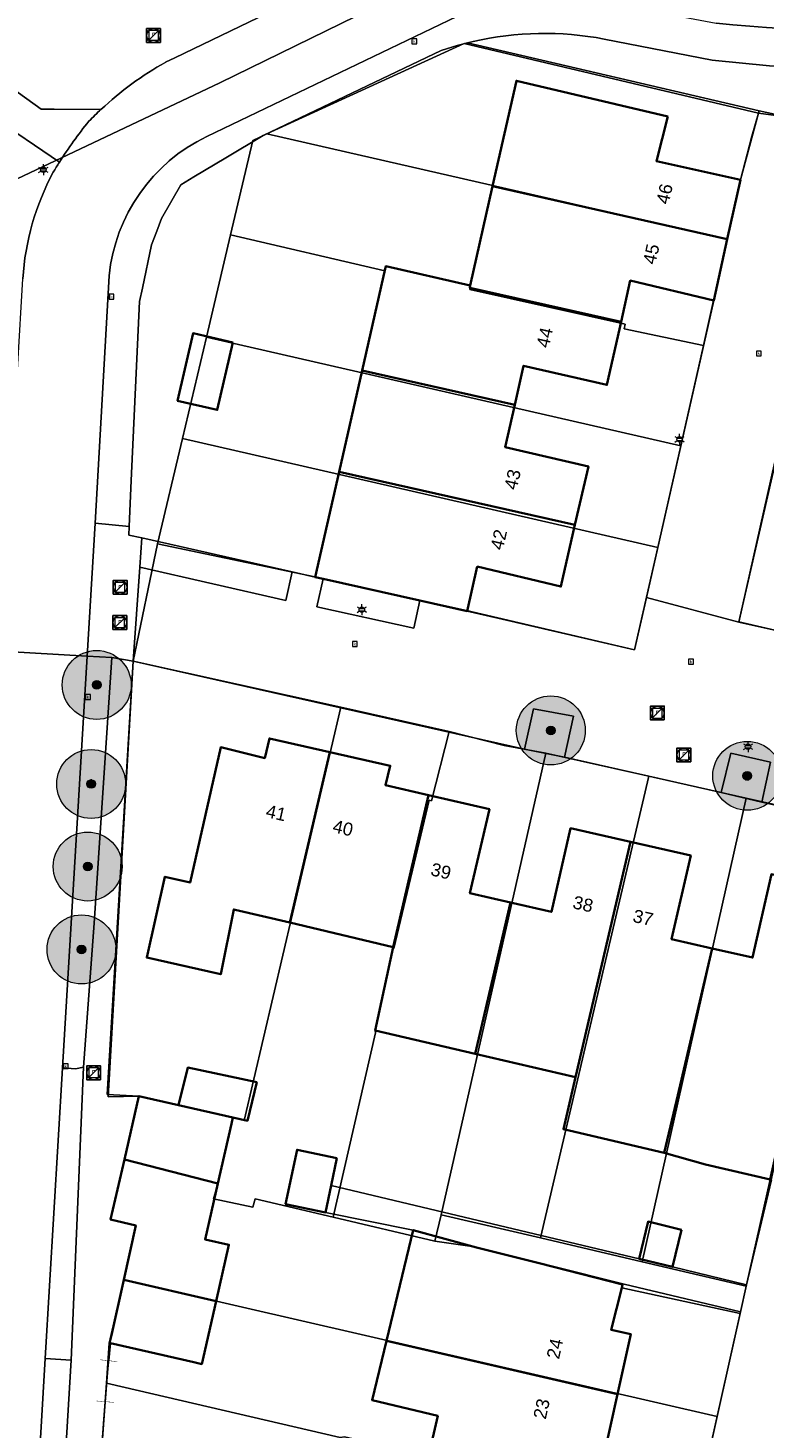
# Model space of a CAD drawing. Header units: metres. Extents: x 163628 to 167676, y 402708 to 405373.
# Tile 283 of 656: x 166401 to 166444, y 404234 to 404315. Entities that reach past the tile are written whole.
import ezdxf
from ezdxf.enums import TextEntityAlignment as Align

# ---------------------------------------------------------------- set-up
doc = ezdxf.new("R2010")
doc.units = ezdxf.units.M
doc.layers.get('0').update_dxf_attribs({"lineweight": 25})
for name, color, linetype, lineweight in [('X-CA190022.004-UO-BGT_Ondergrond$0$GE_107_Schutting_Grens_GEM', 253, 'Continuous', 9), ('X-CA190022.004-UO-BGT_Ondergrond$0$GE_201_SHDHek_Lijn_GEM', 253, 'X-CA190022.004-UO-BGT_Ondergrond$0$Hekwerk', 9), ('X-CA190022.004-UO-BGT_Ondergrond$0$GE_203_VGOHaag_Lijn_GEM', 253, 'X-CA190022.004-UO-BGT_Ondergrond$0$Heg', 9), ('X-CA190022.004-UO-BGT_Ondergrond$0$GE_314_WGDRijbaanLokaleweg_Vlak_GEM', 253, 'Continuous', 9), ('X-CA190022.004-UO-BGT_Ondergrond$0$GE_317_WGDVoetpad_Vlak_GEM', 253, 'Continuous', 9), ('X-CA190022.004-UO-BGT_Ondergrond$0$GE_322_WGDInrit_Vlak_GEM', 253, 'Continuous', 9), ('X-CA190022.004-UO-BGT_Ondergrond$0$GE_323_WGDWoonerf_Vlak_GEM', 253, 'Continuous', 9), ('X-CA190022.004-UO-BGT_Ondergrond$0$GE_366_OWGBerm_groenvoorziening_Vlak_GEM', 253, 'Continuous', 9), ('X-CA190022.004-UO-BGT_Ondergrond$0$GE_367_OWGBerm_groenvoorziening_grasenk_GEM', 253, 'Continuous', 9), ('X-CA190022.004-UO-BGT_Ondergrond$0$GE_401_OTDErf_Vlak_GEM', 253, 'Continuous', 9), ('X-CA190022.004-UO-BGT_Ondergrond$0$GE_413_OTDOpenverharding_tegels_Vlak_GEM', 253, 'Continuous', 9), ('X-CA190022.004-UO-BGT_Ondergrond$0$GE_4502_GBKN_Huisnummer_Lijn_GEM', 7, 'Continuous', 9), ('X-CA190022.004-UO-BGT_Ondergrond$0$GE_477_BTDGroenvoorziening_Vlak_GEM', 253, 'Continuous', 9), ('X-CA190022.004-UO-BGT_Ondergrond$0$GE_479_BTDGroenvoorziening_grasenkruida_GEM', 253, 'Continuous', 9), ('X-CA190022.004-UO-BGT_Ondergrond$0$GE_490_WGIBoomspiegel_Inrichtend_Vlak_GEM', 253, 'Continuous', 9), ('X-CA190022.004-UO-BGT_Ondergrond$0$GE_491_VGOHaag_Inrichtend_Vlak_GEM', 253, 'Continuous', 9), ('X-CA190022.004-UO-BGT_Ondergrond$0$GE_601_PNDgrondvlakpand_Vlak_MV_GEM', 34, 'Continuous', 35), ('X-CA190022.004-UO-BGT_Ondergrond$0$GE_861_PALLichtmast_Punt_GEM', 253, 'Continuous', 9), ('X-CA190022.004-UO-BGT_Ondergrond$0$GE_885_PutInspectieofRioolput_Punt_GEM', 253, 'Continuous', 9), ('X-CA190022.004-UO-BGT_Ondergrond$0$GE_886_PutKolk_Punt_GEM', 253, 'Continuous', 9), ('X-CA190022.004-UO-BGT_Ondergrond$0$N-WE-RI-PUT_INSPECTIE-S', 253, 'Continuous', 9), ('X-CA190022.004-UO-DWM_Beplanting$0$B-WE-GR-BOOM-S AFKOMSTIG UIT BGT', 252, 'Continuous', 0), ('X-CA190022.004-UO-KAD_Percelen$0$B-WE-KG-GRENS_PERCEEL-GV', 150, 'Continuous', 9), ('X-CA190022.004-UO-WHM_Riolering gemeente_NLCS$0$B-WE-RI-PUT-S', 214, 'Continuous', 15)]:
    doc.layers.add(name, color=color, linetype=linetype, lineweight=lineweight)
doc.layers.add('X-CA190022.004-UO-DWM_Beplanting$0$B-WE-GR-BOOM-S AFKOMSTIG UIT BOMENBESTAND GEMEENTE', color=252, linetype='Continuous')
doc.layers.add('X-CA190022.004-UO-DWM_Beplanting$0$N-GV-GR-GRAS-A-200', color=7, linetype='Continuous')
doc.styles.add('X-CA190022.004-UO-BGT_Ondergrond$0$BGT_NAR', font='arial.ttf', dxfattribs={"height": 1})
doc.styles.add('X-CA190022.004-UO-BGT_Ondergrond$0$NLCS-ISO', font='NLCS-ISO.ttf')
doc.linetypes.add('X-CA190022.004-UO-BGT_Ondergrond$0$Heg', pattern='A,5,-1.5,[2,dgnlstyle-meierijstad.shx,S=0.007937,R=45,X=0,Y=0],-1.5', length=8)
doc.linetypes.add('X-CA190022.004-UO-BGT_Ondergrond$0$Hekwerk', pattern='A,5,-1.5,[2,dgnlstyle-Veghel.shx,S=0.007937,R=0,X=0,Y=0],-1.5', length=8)

# ---------------------------------------------------------------- blocks, each defined once
blk = doc.blocks.new('X-CA190022.004-UO-BGT_Ondergrond$0$SRI-KOLK-SO')
at = {"color": 0, "linetype": 'ByBlock', "lineweight": 18}
blk.add_lwpolyline([(-1.125, -1.125), (1.125, -1.125), (1.125, 1.125), (-1.125, 1.125)], close=True, dxfattribs=at)
at = {"color": 0, "linetype": 'ByBlock', "lineweight": 18, "style": 'X-CA190022.004-UO-BGT_Ondergrond$0$NLCS-ISO'}
blk.add_text('k', height=1.5, dxfattribs=at).set_placement((0, 0), align=Align.MIDDLE_CENTER)
blk = doc.blocks.new('X-CA190022.004-UO-BGT_Ondergrond$0$IMGEOKolk')
at = {"xscale": 5, "yscale": 5, "zscale": 5}
blk.add_blockref('X-CA190022.004-UO-BGT_Ondergrond$0$SRI-KOLK-SO', (0, 0), dxfattribs=at)
blk = doc.blocks.new('X-CA190022.004-UO-BGT_Ondergrond$0$SRI-PUT_INSPECTIEPUT_RIOOLPUT-SO')
at = {"color": 0, "linetype": 'ByBlock', "lineweight": 18}
blk.add_lwpolyline([(-1.12, -1.12), (1.12, -1.12), (1.12, 1.12), (-1.12, 1.12)], close=True, dxfattribs=at)
at = {"color": 0, "linetype": 'ByBlock', "lineweight": 18, "style": 'X-CA190022.004-UO-BGT_Ondergrond$0$NLCS-ISO'}
blk.add_text('r', height=1.5, dxfattribs=at).set_placement((0, 0.28), align=Align.MIDDLE_CENTER)
blk = doc.blocks.new('X-CA190022.004-UO-BGT_Ondergrond$0$IMGEOInspectierioolput')
at = {"layer": 'X-CA190022.004-UO-BGT_Ondergrond$0$N-WE-RI-PUT_INSPECTIE-S', "xscale": 10, "yscale": 10, "zscale": 10}
blk.add_blockref('X-CA190022.004-UO-BGT_Ondergrond$0$SRI-PUT_INSPECTIEPUT_RIOOLPUT-SO', (0, 0), dxfattribs=at)
blk = doc.blocks.new('X-CA190022.004-UO-BGT_Ondergrond$0$N-SIE-WEG_LICHTMAST-SO')
h = blk.add_hatch(color=256)
h.paths.add_polyline_path([(1.16, 0.5, 0.658505), (-1.16, 0.5)])
h.paths.add_polyline_path([(-1.16, -0.5, 0.658505), (1.16, -0.5)])
at = {"flags": 128}
for points in [[(-2.19, 1.27), (-1.1, 0.63)], [(-1.16, 0.5), (1.16, 0.5)], [(0, 1.27), (0, 2.53)], [(1.1, 0.63), (2.19, 1.27)], [(-2.19, -1.27), (-1.1, -0.63)], [(-1.16, -0.5), (1.16, -0.5)], [(0, -1.27), (0, -2.53)], [(2.19, -1.27), (1.1, -0.63)]]:
    blk.add_lwpolyline(points, dxfattribs=at)
at = {"ltscale": 0.5}
blk.add_circle((0, 0), 1.27, dxfattribs=at)
at = {"style": 'X-CA190022.004-UO-BGT_Ondergrond$0$NLCS-ISO'}
blk.add_attdef('TYPE', text='', height=1.8, dxfattribs=at).set_placement((0, 2.53), align=Align.BOTTOM_CENTER)
blk = doc.blocks.new('X-CA190022.004-UO-BGT_Ondergrond$0$IMGEOLichtmastpaal')
at = {"xscale": 5, "yscale": 5, "zscale": 5}
blk.add_blockref('X-CA190022.004-UO-BGT_Ondergrond$0$N-SIE-WEG_LICHTMAST-SO', (0, 6.4), dxfattribs=at)
blk = doc.blocks.new('X-CA190022.004-UO-WHM_Riolering gemeente_NLCS$0$B-SRI-PUT_BETON-SO')
blk.add_line((-1.41, -1.41), (1.41, 1.41))
at = {"lineweight": -3, "flags": 128}
blk.add_lwpolyline([(2, -2), (2, 2), (-2, 2), (-2, -2)], close=True, dxfattribs=at)
at = {"lineweight": -3}
blk.add_circle((0, 0), 2, dxfattribs=at)
blk = doc.blocks.new('X-CA190022.004-UO-DWM_Beplanting$0$SGR-BOOM_01-SO')
at = {"linetype": 'ByBlock', "lineweight": 18}
h = blk.add_hatch(color=0, dxfattribs=at)
h.dxf.hatch_style = 1
edge = h.paths.add_edge_path()
edge.add_arc((0, 0), 0.25, 0, 360)
at = {"color": 0, "linetype": 'ByBlock', "lineweight": 18}
for radius in [2, 0.25]:
    blk.add_circle((0, 0), radius, dxfattribs=at)
blk = doc.blocks.new('X-CA190022.004-UO-DWM_Beplanting$0$IMGEOBoom')
at = {"transparency": 33554457}
h = blk.add_hatch(color=256, dxfattribs=at)
h.dxf.hatch_style = 1
edge = h.paths.add_edge_path()
edge.add_arc((0, 0), 100, 0, 360)
edge = h.paths.add_edge_path(flags=17)
edge.add_arc((0, 0), 12.5, 0, 360)
h = blk.add_hatch()
h.set_pattern_fill('ANGLE', color=256)
h.set_pattern_definition([(0, (0, 0), (0, 6.985), [5.08, -1.905]), (90, (0, 0), (-6.985, 4e-16), [5.08, -1.905])])
edge = h.paths.add_edge_path(flags=17)
edge.add_arc((0, 0), 12.5, 0, 360)
at = {"layer": 'X-CA190022.004-UO-DWM_Beplanting$0$N-GV-GR-GRAS-A-200'}
h = blk.add_hatch(color=256, dxfattribs=at)
h.dxf.hatch_style = 1
edge = h.paths.add_edge_path(flags=17)
edge.add_arc((0, 0), 12.5, 0, 360)
at = {"xscale": 50, "yscale": 50, "zscale": 50}
blk.add_blockref('X-CA190022.004-UO-DWM_Beplanting$0$SGR-BOOM_01-SO', (0, 0), dxfattribs=at)

msp = doc.modelspace()

# ---------------------------------------------------------------- linework, layer by layer
at = {"layer": 'X-CA190022.004-UO-BGT_Ondergrond$0$GE_107_Schutting_Grens_GEM'}
for p, q in [((166406.243, 404238.998), (166406.137, 404238.004)), ((166406.134, 404237.979), (166406.087, 404237.535)), ((166406.013, 404236.624), (166406.087, 404237.535)), ((166405.933, 404235.628), (166406.013, 404236.624)), ((166405.85, 404234.606), (166405.931, 404235.603)), ((166405.85, 404234.606), (166405.777, 404233.609))]:
    msp.add_line(p, q, dxfattribs=at)
msp.add_solid([(166406.634, 404237.951), (166406.632, 404237.926), (166405.64, 404238.057), (166405.637, 404238.032)], dxfattribs=at)
at = {"layer": 'X-CA190022.004-UO-BGT_Ondergrond$0$GE_107_Schutting_Grens_GEM', "extrusion": (0, 0, -1)}
msp.add_solid([(-166405.432, 404235.643), (-166405.434, 404235.668), (-166406.429, 404235.562), (-166406.431, 404235.587)], dxfattribs=at)
at = {"layer": 'X-CA190022.004-UO-BGT_Ondergrond$0$GE_201_SHDHek_Lijn_GEM'}
for p, q in [((166412.937, 404307.749), (166415.102, 404309.038)), ((166411.08, 404306.644), (166412.937, 404307.749)), ((166409.208, 404304.226), (166410.323, 404306.193)), ((166410.323, 404306.193), (166411.08, 404306.644)), ((166408.928, 404303.501), (166409.208, 404304.226)), ((166408.619, 404302.7), (166408.928, 404303.501)), ((166408.089, 404300.185), (166408.619, 404302.7)), ((166407.929, 404299.425), (166408.089, 404300.185)), ((166407.447, 404289.042), (166407.929, 404299.425)), ((166407.323, 404286.366), (166407.447, 404289.042)), ((166407.3, 404285.871), (166407.323, 404286.366)), ((166408.054, 404285.706), (166407.3, 404285.871)), ((166416.783, 404283.743), (166408.054, 404285.706))]:
    msp.add_line(p, q, dxfattribs=at)
at = {"layer": 'X-CA190022.004-UO-BGT_Ondergrond$0$GE_203_VGOHaag_Lijn_GEM'}
for p, q in [((166425.432, 404313.971), (166415.102, 404309.038)), ((166437.245, 404281.828), (166436.65, 404279.21)), ((166436.65, 404279.21), (166428.976, 404280.998)), ((166407.56, 404278.57), (166406.05, 404253.43)), ((166406.05, 404253.43), (166407.89, 404253.34))]:
    msp.add_line(p, q, dxfattribs=at)
at = {"layer": 'X-CA190022.004-UO-BGT_Ondergrond$0$GE_314_WGDRijbaanLokaleweg_Vlak_GEM', "flags": 128}
for points in [[(166409.443, 404313.296), (166409.97, 404313.55), (166449.274, 404332.489), (166451.406, 404328.022), (166428.764, 404317.133)], [(166428.764, 404317.133), (166411.824, 404308.987)], [(166446.81, 404298.91), (166444.8, 404290.12), (166442.7, 404280.83), (166437.342, 404282.255), (166441.25, 404299.47), (166442.04, 404303.043), (166442.8, 404306.48), (166443.46, 404309), (166443.891, 404310.482), (166447.555, 404309.691), (166449.235, 404309.328), (166446.81, 404298.91)], [(166406.16, 404300.912), (166405.343, 404286.568), (166405.16, 404283.35), (166404.88, 404278.85), (166399.889, 404279.142), (166400.441, 404288.584), (166400.448, 404288.702), (166400.572, 404290.832), (166401.151, 404300.735)], [(166407.937, 404284.018), (166407.56, 404278.57), (166406.315, 404278.766), (166404.88, 404278.85), (166405.16, 404283.35), (166405.343, 404286.568), (166407.323, 404286.366), (166407.3, 404285.871), (166408.054, 404285.706), (166407.937, 404284.018)], [(166395.18, 404200.238), (166395.23, 404201.07), (166398.54, 404256.09), (166398.774, 404260.061), (166399.889, 404279.142), (166404.88, 404278.85), (166403.459, 404254.968), (166402.457, 404238.117), (166402.456, 404238.11), (166401.711, 404225.567), (166401.689, 404225.204), (166401.185, 404216.721), (166401.178, 404216.612), (166400.342, 404202.555), (166400.27, 404201.348), (166400.238, 404200.806)], [(166440.7, 404231.4), (166442.784, 404240.728), (166443.156, 404242.396), (166444.52, 404248.5)]]:
    msp.add_lwpolyline(points, dxfattribs=at)
at = {"layer": 'X-CA190022.004-UO-BGT_Ondergrond$0$GE_314_WGDRijbaanLokaleweg_Vlak_GEM', "extrusion": (0, 0, -1)}
for centre, radius, start, end in [((-166419.058, 404296.155), 19.653, 47.13356, 60.71015), ((-166419.279, 404295.93), 19.969, 44.29799, 47.10848), ((-166425.303, 404293.447), 26.128, 32.52749, 38.96125), ((-166416.289, 404299.756), 15.17, 3.70099, 28.16041), ((-166427.119, 404292.361), 28.242, 31.01914, 32.40471)]:
    msp.add_arc(centre, radius, start, end, dxfattribs=at)
at = {"layer": 'X-CA190022.004-UO-BGT_Ondergrond$0$GE_314_WGDRijbaanLokaleweg_Vlak_GEM'}
msp.add_arc((166416.201, 404299.893), 10.092, 115.7, 174.2065, dxfattribs=at)
at = {"layer": 'X-CA190022.004-UO-BGT_Ondergrond$0$GE_317_WGDVoetpad_Vlak_GEM', "flags": 128}
for points in [[(166435.349, 404342.495), (166432.615, 404340.385), (166403.13, 404317.63), (166399.89, 404315.34), (166397.496, 404313.957), (166402.219, 404310.574), (166402.963, 404310.577), (166405.688, 404310.56)], [(166411.824, 404308.987), (166428.764, 404317.133), (166428.89, 404316.88), (166430.768, 404317.021), (166432.08, 404317.12), (166435.21, 404316.73), (166441.395, 404315.569)], [(166427.288, 404314.498), (166426.971, 404314.417), (166426.353, 404314.259), (166425.432, 404313.971), (166415.102, 404309.038), (166412.937, 404307.749), (166411.08, 404306.644), (166410.323, 404306.193), (166409.208, 404304.226), (166408.928, 404303.501), (166408.619, 404302.7), (166408.089, 404300.185), (166407.929, 404299.425)], [(166458.781, 404313.64), (166458.399, 404311.853), (166457.414, 404312.078), (166457.717, 404313.498), (166456.369, 404313.326), (166453.223, 404313.135), (166453.198, 404313.141), (166450.08, 404312.96), (166449.235, 404309.328), (166447.555, 404309.691), (166448.336, 404312.877), (166448.199, 404312.894), (166444.48, 404313.08), (166441.17, 404313.41), (166434.9, 404314.64)], [(166403.274, 404307.496), (166399.327, 404310.176), (166395.347, 404312.879), (166388.24, 404309.396), (166343.78, 404287.61), (166341.866, 404286.672)], [(166407.929, 404299.425), (166407.447, 404289.042), (166407.323, 404286.366), (166405.343, 404286.568), (166406.16, 404300.912)], [(166400.238, 404200.806), (166400.27, 404201.348), (166400.342, 404202.555), (166401.851, 404202.476), (166402.67, 404216.633), (166401.185, 404216.721), (166401.689, 404225.204), (166401.711, 404225.567), (166403.212, 404225.477), (166403.959, 404238.027), (166404.665, 404255.017), (166405.291, 404263.369), (166406.315, 404278.766), (166407.56, 404278.57), (166406.05, 404253.43)], [(166406.05, 404253.43), (166407.89, 404253.34), (166407.048, 404249.658), (166406.25, 404246.17), (166407.71, 404245.84), (166407.008, 404242.687), (166406.293, 404239.473), (166406.19, 404239.01), (166406.243, 404238.998), (166406.087, 404237.535), (166405.85, 404234.606), (166404.91, 404221.68), (166403.439, 404197.115), (166403.39, 404196.3), (166410.256, 404187.321), (166410.792, 404187.732), (166410.933, 404187.548), (166417.298, 404179.224), (166417.431, 404179.049), (166415.638, 404177.536), (166415.549, 404177.652), (166402.34, 404194.92), (166401.7, 404195.757)]]:
    msp.add_lwpolyline(points, dxfattribs=at)
at = {"layer": 'X-CA190022.004-UO-BGT_Ondergrond$0$GE_317_WGDVoetpad_Vlak_GEM'}
for centre, radius, start, end in [((166448.967, 404383.739), 68.589, 263.66177, 289.76374), ((166431.433, 404296.383), 18.583, 79.24841, 102.88902), ((166419.279, 404295.93), 19.969, 132.89152, 135.70201), ((166425.303, 404293.447), 26.128, 141.03875, 147.47251)]:
    msp.add_arc(centre, radius, start, end, dxfattribs=at)
at = {"layer": 'X-CA190022.004-UO-BGT_Ondergrond$0$GE_317_WGDVoetpad_Vlak_GEM', "extrusion": (0, 0, -1)}
msp.add_arc((-166416.201, 404299.893), 10.092, 5.7935, 64.3, dxfattribs=at)
at = {"layer": 'X-CA190022.004-UO-BGT_Ondergrond$0$GE_322_WGDInrit_Vlak_GEM', "flags": 128}
msp.add_lwpolyline([(166404.665, 404255.017), (166403.959, 404238.027), (166402.457, 404238.117), (166403.459, 404254.968), (166404.217, 404254.918), (166404.665, 404255.017)], dxfattribs=at)
at = {"layer": 'X-CA190022.004-UO-BGT_Ondergrond$0$GE_323_WGDWoonerf_Vlak_GEM', "flags": 128}
msp.add_lwpolyline([(166449.152, 404269.263), (166444.048, 404270.375), (166444.555, 404272.702), (166442.246, 404273.222), (166441.689, 404270.948), (166432.595, 404273.001), (166433.113, 404275.366), (166430.789, 404275.797), (166430.268, 404273.457), (166407.56, 404278.57), (166407.937, 404284.018), (166416.414, 404282.086), (166416.783, 404283.743), (166418.12, 404283.44), (166418.585, 404283.336), (166418.223, 404281.706), (166423.845, 404280.477), (166424.202, 404282.083), (166424.371, 404282.045), (166426.95, 404281.47), (166428.976, 404280.998), (166436.65, 404279.21), (166437.245, 404281.828), (166437.342, 404282.255), (166442.7, 404280.83), (166453.242, 404278.484)], dxfattribs=at)
at = {"layer": 'X-CA190022.004-UO-BGT_Ondergrond$0$GE_366_OWGBerm_groenvoorziening_Vlak_GEM', "flags": 128}
for points in [[(166434.9, 404314.64), (166441.17, 404313.41), (166444.48, 404313.08), (166448.199, 404312.894), (166448.336, 404312.877), (166447.555, 404309.691), (166443.891, 404310.482), (166426.971, 404314.417), (166427.288, 404314.498)], [(166399.327, 404310.176), (166403.274, 404307.496)], [(166406.315, 404278.766), (166405.291, 404263.369), (166404.665, 404255.017), (166404.217, 404254.918), (166403.459, 404254.968), (166404.88, 404278.85), (166406.315, 404278.766)], [(166433.113, 404275.366), (166432.595, 404273.001), (166430.268, 404273.457), (166430.789, 404275.797), (166433.113, 404275.366)], [(166444.555, 404272.702), (166444.048, 404270.375), (166441.689, 404270.948), (166442.246, 404273.222), (166444.555, 404272.702)], [(166403.959, 404238.027), (166403.212, 404225.477), (166401.711, 404225.567), (166402.456, 404238.11), (166402.457, 404238.117), (166403.959, 404238.027)]]:
    msp.add_lwpolyline(points, dxfattribs=at)
at = {"layer": 'X-CA190022.004-UO-BGT_Ondergrond$0$GE_366_OWGBerm_groenvoorziening_Vlak_GEM', "extrusion": (0, 0, -1)}
msp.add_arc((-166431.433, 404296.383), 18.583, 77.11098, 100.75159, dxfattribs=at)
at = {"layer": 'X-CA190022.004-UO-BGT_Ondergrond$0$GE_366_OWGBerm_groenvoorziening_Vlak_GEM'}
for centre, radius, start, end in [((166416.289, 404299.756), 15.17, 151.83959, 176.29901), ((166427.119, 404292.361), 28.242, 147.59529, 148.98086)]:
    msp.add_arc(centre, radius, start, end, dxfattribs=at)
at = {"layer": 'X-CA190022.004-UO-BGT_Ondergrond$0$GE_367_OWGBerm_groenvoorziening_grasenk_GEM', "flags": 128}
for points in [[(166405.688, 404310.56), (166402.963, 404310.577), (166402.219, 404310.574), (166397.496, 404313.957), (166399.89, 404315.34), (166403.13, 404317.63), (166432.615, 404340.385), (166435.349, 404342.495)], [(166469.845, 404342.402), (166452.469, 404334.029), (166450.821, 404333.235), (166449.274, 404332.489), (166409.97, 404313.55), (166409.443, 404313.296)]]:
    msp.add_lwpolyline(points, dxfattribs=at)
at = {"layer": 'X-CA190022.004-UO-BGT_Ondergrond$0$GE_367_OWGBerm_groenvoorziening_grasenk_GEM'}
msp.add_arc((166419.058, 404296.155), 19.653, 119.28985, 132.86644, dxfattribs=at)
at = {"layer": 'X-CA190022.004-UO-BGT_Ondergrond$0$GE_401_OTDErf_Vlak_GEM', "flags": 128}
for points in [[(166428.419, 404306.105), (166427.12, 404300.35), (166422.22, 404301.46), (166422.187, 404301.315), (166420.847, 404295.426), (166419.507, 404289.537), (166418.12, 404283.44), (166416.783, 404283.743), (166408.054, 404285.706), (166407.3, 404285.871), (166407.323, 404286.366), (166407.447, 404289.042), (166407.929, 404299.425), (166408.089, 404300.185), (166408.619, 404302.7), (166408.928, 404303.501), (166409.208, 404304.226), (166410.323, 404306.193), (166411.08, 404306.644), (166412.937, 404307.749), (166415.102, 404309.038), (166425.432, 404313.971), (166426.353, 404314.259), (166426.971, 404314.417), (166443.891, 404310.482), (166443.46, 404309), (166442.8, 404306.48), (166437.93, 404307.56), (166438.58, 404310.15), (166429.8, 404312.22), (166428.419, 404306.105)], [(166441.25, 404299.47), (166437.342, 404282.255), (166437.245, 404281.828), (166436.65, 404279.21), (166428.976, 404280.998), (166426.95, 404281.47), (166427.52, 404284.06), (166432.38, 404282.89), (166433.199, 404286.459), (166433.98, 404289.86), (166429.15, 404290.97), (166429.709, 404293.434), (166430.22, 404295.69), (166435.05, 404294.58), (166435.873, 404298.239), (166436.41, 404300.63), (166441.25, 404299.47)], [(166412.438, 404293.133), (166410.135, 404293.663), (166411.037, 404297.581), (166413.34, 404297.051), (166412.438, 404293.133)], [(166459.09, 404286.85), (166457.98, 404281.99), (166461.475, 404281.19), (166464.97, 404280.39), (166466.06, 404285.25), (166468.92, 404284.595), (166471.78, 404283.94), (166470.112, 404276.609), (166469.771, 404276.687), (166469.342, 404274.8), (166460.967, 404276.74), (166455.641, 404277.952), (166453.242, 404278.484), (166442.7, 404280.83), (166444.8, 404290.12), (166447.39, 404289.53), (166446.28, 404284.68), (166449.78, 404283.875), (166453.28, 404283.07), (166454.39, 404287.9), (166456.74, 404287.375), (166459.09, 404286.85)], [(166404.91, 404221.68), (166405.85, 404234.606), (166406.087, 404237.535), (166406.243, 404238.998), (166411.07, 404237.9), (166411.541, 404237.793), (166412.372, 404241.451), (166413.114, 404244.714), (166411.734, 404245.027), (166412.472, 404248.27), (166413.26, 404251.734), (166413.343, 404252.1), (166414.192, 404251.907), (166414.744, 404254.141), (166410.726, 404254.986), (166410.19, 404252.817), (166407.89, 404253.34), (166406.05, 404253.43), (166407.56, 404278.57), (166430.268, 404273.457), (166432.595, 404273.001), (166441.689, 404270.948), (166444.048, 404270.375), (166449.152, 404269.263)], [(166444.6, 404266.2), (166443.51, 404261.37), (166441.16, 404261.9), (166438.81, 404262.43), (166439.92, 404267.29), (166436.43, 404268.08), (166432.94, 404268.87), (166431.83, 404264.02), (166429.465, 404264.56), (166427.1, 404265.1), (166428.23, 404269.97), (166424.692, 404270.791), (166422.2, 404271.37), (166422.48, 404272.5), (166418.97, 404273.29), (166415.46, 404274.08), (166415.19, 404272.94), (166412.64, 404273.57), (166410.86, 404265.72), (166409.4, 404266.06), (166408.35, 404261.37), (166412.546, 404260.422), (166412.639, 404260.401), (166413.394, 404264.16), (166413.468, 404264.143), (166416.642, 404263.396), (166422.647, 404261.983), (166421.612, 404257.149), (166427.412, 404255.791), (166433.234, 404254.429), (166432.528, 404251.414), (166438.384, 404250.043), (166440.77, 404249.36), (166444.52, 404248.5), (166443.156, 404242.396), (166438.856, 404243.427), (166439.384, 404245.582), (166437.445, 404246.057), (166436.917, 404243.902), (166419.044, 404248.145), (166419.381, 404249.738), (166417.07, 404250.227), (166416.404, 404247.077), (166418.715, 404246.588), (166423.815, 404245.566), (166422.255, 404239.141), (166421.421, 404235.707), (166425.23, 404234.79), (166424.689, 404232.449)], [(166434.9, 404232.55), (166435.67, 404236.04), (166436.44, 404239.53), (166435.3, 404239.78), (166435.914, 404242.225), (166442.784, 404240.728), (166440.7, 404231.4)]]:
    msp.add_lwpolyline(points, dxfattribs=at)
at = {"layer": 'X-CA190022.004-UO-BGT_Ondergrond$0$GE_413_OTDOpenverharding_tegels_Vlak_GEM', "flags": 128}
msp.add_lwpolyline([(166419.044, 404248.145), (166436.917, 404243.902), (166438.856, 404243.427), (166443.156, 404242.396), (166442.784, 404240.728), (166435.914, 404242.225), (166435.96, 404242.41), (166431.12, 404243.64), (166427.49, 404244.563), (166423.815, 404245.566), (166418.715, 404246.588), (166419.044, 404248.145)], dxfattribs=at)
at = {"layer": 'X-CA190022.004-UO-BGT_Ondergrond$0$GE_477_BTDGroenvoorziening_Vlak_GEM', "flags": 128}
for points in [[(166408.054, 404285.706), (166416.783, 404283.743), (166416.414, 404282.086), (166407.937, 404284.018), (166408.054, 404285.706)], [(166424.202, 404282.083), (166423.845, 404280.477), (166418.223, 404281.706), (166418.585, 404283.336), (166424.202, 404282.083)]]:
    msp.add_lwpolyline(points, dxfattribs=at)
at = {"layer": 'X-CA190022.004-UO-BGT_Ondergrond$0$GE_479_BTDGroenvoorziening_grasenkruida_GEM', "extrusion": (0, 0, -1)}
msp.add_arc((-166448.967, 404383.739), 68.589, 250.23626, 276.33823, dxfattribs=at)
at = {"layer": 'X-CA190022.004-UO-BGT_Ondergrond$0$GE_490_WGIBoomspiegel_Inrichtend_Vlak_GEM', "flags": 128}
for points in [[(166433.113, 404275.366), (166432.595, 404273.001), (166430.268, 404273.457), (166430.789, 404275.797), (166433.113, 404275.366)], [(166444.555, 404272.702), (166444.048, 404270.375), (166441.689, 404270.948), (166442.246, 404273.222), (166444.555, 404272.702)]]:
    msp.add_lwpolyline(points, dxfattribs=at)
at = {"layer": 'X-CA190022.004-UO-BGT_Ondergrond$0$GE_491_VGOHaag_Inrichtend_Vlak_GEM', "flags": 128}
for points in [[(166408.054, 404285.706), (166416.783, 404283.743), (166416.414, 404282.086), (166407.937, 404284.018), (166408.054, 404285.706)], [(166424.202, 404282.083), (166423.845, 404280.477), (166418.223, 404281.706), (166418.585, 404283.336), (166424.202, 404282.083)]]:
    msp.add_lwpolyline(points, dxfattribs=at)
at = {"layer": 'X-CA190022.004-UO-BGT_Ondergrond$0$GE_601_PNDgrondvlakpand_Vlak_MV_GEM', "flags": 128}
for points in [[(166438.58, 404310.15), (166437.93, 404307.56), (166442.8, 404306.48), (166442.04, 404303.043), (166428.419, 404306.105), (166429.8, 404312.22), (166438.58, 404310.15)], [(166442.04, 404303.043), (166441.25, 404299.47), (166436.41, 404300.63), (166435.873, 404298.239), (166427.089, 404300.213), (166427.12, 404300.35), (166428.419, 404306.105), (166442.04, 404303.043)], [(166435.873, 404298.239), (166435.05, 404294.58), (166430.22, 404295.69), (166429.709, 404293.434), (166420.847, 404295.426), (166422.187, 404301.315), (166422.22, 404301.46), (166427.12, 404300.35), (166427.089, 404300.213), (166435.873, 404298.239)], [(166413.34, 404297.051), (166412.438, 404293.133), (166410.135, 404293.663), (166411.037, 404297.581), (166413.34, 404297.051)], [(166429.709, 404293.434), (166429.15, 404290.97), (166433.98, 404289.86), (166433.199, 404286.459), (166419.507, 404289.537), (166420.847, 404295.426), (166429.709, 404293.434)], [(166427.52, 404284.06), (166426.95, 404281.47), (166424.371, 404282.045), (166424.202, 404282.083), (166418.585, 404283.336), (166418.12, 404283.44), (166419.507, 404289.537), (166433.199, 404286.459), (166432.38, 404282.89), (166427.52, 404284.06)], [(166418.97, 404273.29), (166416.642, 404263.396), (166413.468, 404264.143), (166413.394, 404264.16), (166412.639, 404260.401), (166412.546, 404260.422), (166408.35, 404261.37), (166409.4, 404266.06), (166410.86, 404265.72), (166412.64, 404273.57), (166415.19, 404272.94), (166415.46, 404274.08), (166418.97, 404273.29)], [(166424.692, 404270.791), (166422.647, 404261.983), (166416.642, 404263.396), (166418.97, 404273.29), (166422.48, 404272.5), (166422.2, 404271.37), (166424.692, 404270.791)], [(166429.465, 404264.56), (166427.412, 404255.791), (166421.612, 404257.149), (166422.647, 404261.983), (166424.692, 404270.791), (166428.23, 404269.97), (166427.1, 404265.1), (166429.465, 404264.56)], [(166436.43, 404268.08), (166433.234, 404254.429), (166427.412, 404255.791), (166429.465, 404264.56), (166431.83, 404264.02), (166432.94, 404268.87), (166436.43, 404268.08)], [(166441.16, 404261.9), (166439.09, 404253.058), (166438.384, 404250.043), (166432.528, 404251.414), (166433.234, 404254.429), (166436.43, 404268.08), (166439.92, 404267.29), (166438.81, 404262.43), (166441.16, 404261.9)], [(166448.34, 404265.36), (166445.259, 404251.76), (166444.52, 404248.5), (166440.77, 404249.36), (166438.384, 404250.043), (166439.09, 404253.058), (166441.16, 404261.9), (166443.51, 404261.37), (166444.6, 404266.2), (166448.34, 404265.36)], [(166414.744, 404254.141), (166414.192, 404251.907), (166413.343, 404252.1), (166410.19, 404252.817), (166410.726, 404254.986), (166414.744, 404254.141)], [(166413.26, 404251.734), (166412.472, 404248.27), (166407.048, 404249.658), (166407.89, 404253.34), (166410.19, 404252.817), (166413.343, 404252.1), (166413.26, 404251.734)], [(166419.381, 404249.738), (166419.044, 404248.145), (166418.715, 404246.588), (166416.404, 404247.077), (166417.07, 404250.227), (166419.381, 404249.738)], [(166412.472, 404248.27), (166411.734, 404245.027), (166413.114, 404244.714), (166412.372, 404241.451), (166407.008, 404242.687), (166407.71, 404245.84), (166406.25, 404246.17), (166407.048, 404249.658), (166412.472, 404248.27)], [(166439.384, 404245.582), (166438.856, 404243.427), (166436.917, 404243.902), (166437.445, 404246.057), (166439.384, 404245.582)], [(166435.914, 404242.225), (166435.3, 404239.78), (166436.44, 404239.53), (166435.67, 404236.04), (166422.255, 404239.141), (166423.815, 404245.566), (166427.49, 404244.563), (166431.12, 404243.64), (166435.96, 404242.41), (166435.914, 404242.225)], [(166412.372, 404241.451), (166411.541, 404237.793), (166411.07, 404237.9), (166406.243, 404238.998), (166406.19, 404239.01), (166406.293, 404239.473), (166407.008, 404242.687), (166412.372, 404241.451)], [(166435.67, 404236.04), (166434.9, 404232.55), (166433.77, 404232.82), (166433.19, 404230.22), (166428.28, 404231.31), (166424.621, 404232.156), (166424.689, 404232.449), (166425.23, 404234.79), (166421.421, 404235.707), (166422.255, 404239.141), (166435.67, 404236.04)]]:
    msp.add_lwpolyline(points, dxfattribs=at)
at = {"layer": 'X-CA190022.004-UO-KAD_Percelen$0$B-WE-KG-GRENS_PERCEEL-GV', "flags": 128}
for points in [[(166337.904, 404276.144), (166366.484, 404290.003), (166399.333, 404305.847), (166412.583, 404312.109), (166460.02, 404335.303), (166492.081, 404350.755), (166492.228, 404351.395), (166493.39, 404352.957), (166494.729, 404354.59), (166498.346, 404353.788), (166526.114, 404367.23), (166550.55, 404378.6)], [(166460.02, 404335.303), (166412.583, 404312.109), (166399.333, 404305.847), (166396.872, 404262.464), (166396.453, 404255.076), (166394.569, 404224.125), (166392.717, 404193.701), (166372.732, 404194.88), (166342.828, 404196.716)], [(166405.561, 404230.513), (166406.017, 404236.678), (166406.168, 404239.017), (166407.008, 404242.687), (166407.71, 404245.84), (166406.25, 404246.17), (166407.048, 404249.658), (166407.89, 404253.34), (166406.097, 404253.287), (166407.56, 404278.57), (166408.976, 404285.369), (166410.415, 404291.465), (166411.805, 404297.356), (166413.207, 404303.294), (166414.495, 404308.749), (166415.314, 404309.14), (166426.776, 404314.374), (166443.853, 404310.342), (166449.299, 404309.611)], [(166449.299, 404309.611), (166443.853, 404310.342), (166442.8, 404306.48), (166442.036, 404303.026), (166441.241, 404299.472), (166440.659, 404296.864), (166439.34, 404291.053), (166437.999, 404285.145), (166436.65, 404279.21), (166426.898, 404281.494), (166418.093, 404283.452), (166408.976, 404285.369), (166407.56, 404278.57), (166419.609, 404275.889), (166425.895, 404274.489), (166429.094, 404273.669), (166431.517, 404273.232), (166437.482, 404271.889), (166443.137, 404270.617), (166449.152, 404269.263)], [(166448.805, 404279.437), (166442.708, 404280.848), (166444.866, 404290.194)], [(166444.613, 404248.485), (166443.14, 404242.32), (166437.097, 404243.73), (166431.198, 404245.107), (166425.439, 404246.45), (166425.073, 404244.923), (166427.512, 404244.567), (166436.061, 404242.421), (166442.805, 404240.817), (166441.45, 404234.752), (166440.093, 404228.671), (166438.121, 404229.052), (166436.79, 404223.221), (166435.47, 404217.436), (166434.16, 404211.96), (166438.54, 404210.84), (166437.099, 404204.515), (166435.796, 404198.799), (166434.494, 404193.087), (166433.62, 404189.26), (166428.059, 404185.066), (166439.861, 404185.31), (166445.859, 404211.577)]]:
    msp.add_lwpolyline(points, dxfattribs=at)
for points in [[(166415.314, 404309.14), (166442.036, 404303.026), (166442.8, 404306.48), (166443.853, 404310.342), (166426.776, 404314.374)], [(166449.299, 404309.611), (166446.81, 404298.91), (166444.866, 404290.194), (166442.708, 404280.848), (166448.805, 404279.437), (166455.352, 404308.213)], [(166413.207, 404303.294), (166422.161, 404301.199), (166422.22, 404301.46), (166427.12, 404300.35), (166427.105, 404300.116), (166436.119, 404298.101), (166436.047, 404297.84), (166440.659, 404296.864), (166441.241, 404299.472), (166442.036, 404303.026), (166415.314, 404309.14), (166414.495, 404308.749)], [(166413.207, 404303.294), (166411.805, 404297.356), (166439.34, 404291.053), (166440.659, 404296.864), (166436.047, 404297.84), (166436.119, 404298.101), (166427.105, 404300.116), (166427.12, 404300.35), (166422.22, 404301.46), (166422.161, 404301.199)], [(166411.805, 404297.356), (166410.415, 404291.465), (166437.999, 404285.145), (166439.34, 404291.053)], [(166410.415, 404291.465), (166408.976, 404285.369), (166418.093, 404283.452), (166426.898, 404281.494), (166436.65, 404279.21), (166437.999, 404285.145)], [(166407.89, 404253.34), (166413.343, 404252.1), (166414.008, 404251.927), (166419.609, 404275.889), (166407.56, 404278.57), (166406.097, 404253.287)], [(166407.048, 404249.658), (166412.472, 404248.27), (166412.217, 404247.378), (166414.502, 404246.897), (166414.635, 404247.383), (166419.173, 404246.313), (166421.621, 404257.013), (166421.612, 404257.149), (166422.647, 404261.983), (166422.691, 404261.891), (166424.732, 404270.503), (166424.88, 404270.466), (166425.895, 404274.489), (166419.609, 404275.889), (166414.008, 404251.927), (166413.343, 404252.1), (166407.89, 404253.34)], [(166425.073, 404244.923), (166425.439, 404246.45), (166431.517, 404273.232), (166429.094, 404273.669), (166425.895, 404274.489), (166424.88, 404270.466), (166424.732, 404270.503), (166422.691, 404261.891), (166422.647, 404261.983), (166421.612, 404257.149), (166421.621, 404257.013), (166419.173, 404246.313)], [(166431.198, 404245.107), (166437.482, 404271.889), (166431.517, 404273.232), (166425.439, 404246.45)], [(166443.137, 404270.617), (166437.482, 404271.889), (166431.198, 404245.107), (166437.097, 404243.73)], [(166437.097, 404243.73), (166443.14, 404242.32), (166444.613, 404248.485), (166448.366, 404265.377), (166449.152, 404269.263), (166443.137, 404270.617)], [(166419.173, 404246.313), (166414.635, 404247.383), (166414.502, 404246.897), (166412.217, 404247.378), (166412.472, 404248.27), (166407.048, 404249.658), (166406.25, 404246.17), (166407.71, 404245.84), (166407.008, 404242.687), (166441.45, 404234.752), (166442.805, 404240.817), (166436.061, 404242.421), (166427.512, 404244.567), (166425.073, 404244.923)], [(166441.45, 404234.752), (166407.008, 404242.687), (166406.168, 404239.017), (166406.017, 404236.678), (166419.579, 404233.529), (166419.828, 404233.573), (166424.689, 404232.449), (166424.598, 404232.274), (166428.343, 404231.507), (166428.28, 404231.31), (166433.19, 404230.22), (166438.121, 404229.052), (166440.093, 404228.671)], [(166406.017, 404236.678), (166405.561, 404230.513), (166436.79, 404223.221), (166438.121, 404229.052), (166433.19, 404230.22), (166428.28, 404231.31), (166428.343, 404231.507), (166424.598, 404232.274), (166424.689, 404232.449), (166419.828, 404233.573), (166419.579, 404233.529)]]:
    msp.add_lwpolyline(points, close=True, dxfattribs=at)

# ---------------------------------------------------------------- block references
at = {"layer": 'X-CA190022.004-UO-BGT_Ondergrond$0$GE_861_PALLichtmast_Punt_GEM', "xscale": 0.025, "yscale": 0.025, "zscale": 0.025}
for p in [(166402.343, 404306.9), (166439.269, 404291.27), (166420.829, 404281.39), (166443.245, 404273.442)]:
    msp.add_blockref('X-CA190022.004-UO-BGT_Ondergrond$0$IMGEOLichtmastpaal', p, dxfattribs=at)
at = {"layer": 'X-CA190022.004-UO-BGT_Ondergrond$0$GE_885_PutInspectieofRioolput_Punt_GEM', "xscale": 0.025, "yscale": 0.025, "zscale": 0.025}
for p in [(166408.739, 404314.864), (166406.798, 404282.838), (166406.782, 404280.801), (166437.978, 404275.542), (166439.519, 404273.123), (166405.263, 404254.704)]:
    msp.add_blockref('X-CA190022.004-UO-BGT_Ondergrond$0$IMGEOInspectierioolput', p, dxfattribs=at)
at = {"layer": 'X-CA190022.004-UO-BGT_Ondergrond$0$GE_886_PutKolk_Punt_GEM', "xscale": 0.025, "yscale": 0.025, "zscale": 0.025}
for p in [(166423.873, 404314.513), (166406.302, 404299.697), (166443.867, 404296.405), (166420.422, 404279.554), (166439.936, 404278.532), (166404.939, 404276.481), (166403.643, 404255.068)]:
    msp.add_blockref('X-CA190022.004-UO-BGT_Ondergrond$0$IMGEOKolk', p, dxfattribs=at)
at = {"layer": 'X-CA190022.004-UO-DWM_Beplanting$0$B-WE-GR-BOOM-S AFKOMSTIG UIT BGT', "xscale": 0.02, "yscale": 0.02, "zscale": 0.02}
for p in [(166405.442, 404277.182), (166431.795, 404274.544), (166443.199, 404271.911), (166405.12, 404271.438), (166404.918, 404266.651), (166404.562, 404261.844)]:
    msp.add_blockref('X-CA190022.004-UO-DWM_Beplanting$0$IMGEOBoom', p, dxfattribs=at)
at = {"layer": 'X-CA190022.004-UO-DWM_Beplanting$0$B-WE-GR-BOOM-S AFKOMSTIG UIT BOMENBESTAND GEMEENTE', "xscale": 0.02, "yscale": 0.02, "zscale": 0.02}
for p in [(166431.795, 404274.544), (166443.199, 404271.911), (166405.12, 404271.438), (166404.918, 404266.651), (166404.562, 404261.844)]:
    msp.add_blockref('X-CA190022.004-UO-DWM_Beplanting$0$IMGEOBoom', p, dxfattribs=at)
at = {"layer": 'X-CA190022.004-UO-WHM_Riolering gemeente_NLCS$0$B-WE-RI-PUT-S', "xscale": 0.2, "yscale": 0.2, "zscale": 0.2}
for p in [(166408.736, 404314.848), (166406.8, 404282.848), (166406.784, 404280.8), (166437.984, 404275.552), (166439.52, 404273.12), (166405.264, 404254.688)]:
    msp.add_blockref('X-CA190022.004-UO-WHM_Riolering gemeente_NLCS$0$B-SRI-PUT_BETON-SO', p, dxfattribs=at)

# ---------------------------------------------------------------- texts
at = {"layer": 'X-CA190022.004-UO-BGT_Ondergrond$0$GE_4502_GBKN_Huisnummer_Lijn_GEM', "style": 'X-CA190022.004-UO-BGT_Ondergrond$0$BGT_NAR'}
for s, rotation, p in [('46', 77.5, (166438.394, 404305.665)), ('45', 77.5, (166437.622, 404302.17)), ('44', 77.3, (166431.44, 404297.331)), ('43', 77.1, (166429.573, 404289.102)), ('42', 77.1, (166428.772, 404285.611)), ('41', 347.3, (166415.86, 404269.762)), ('40', 347.3, (166419.737, 404268.889)), ('39', 346.9, (166425.424, 404266.386)), ('38', 347.2, (166433.671, 404264.476)), ('37', 347.2, (166437.16, 404263.686)), ('24', 77.6, (166432.029, 404238.689)), ('23', 77.6, (166431.259, 404235.201))]:
    msp.add_text(s, height=0.75, rotation=rotation, dxfattribs=at).set_placement(p, align=Align.MIDDLE_CENTER)

doc.saveas('drawing.dxf')
